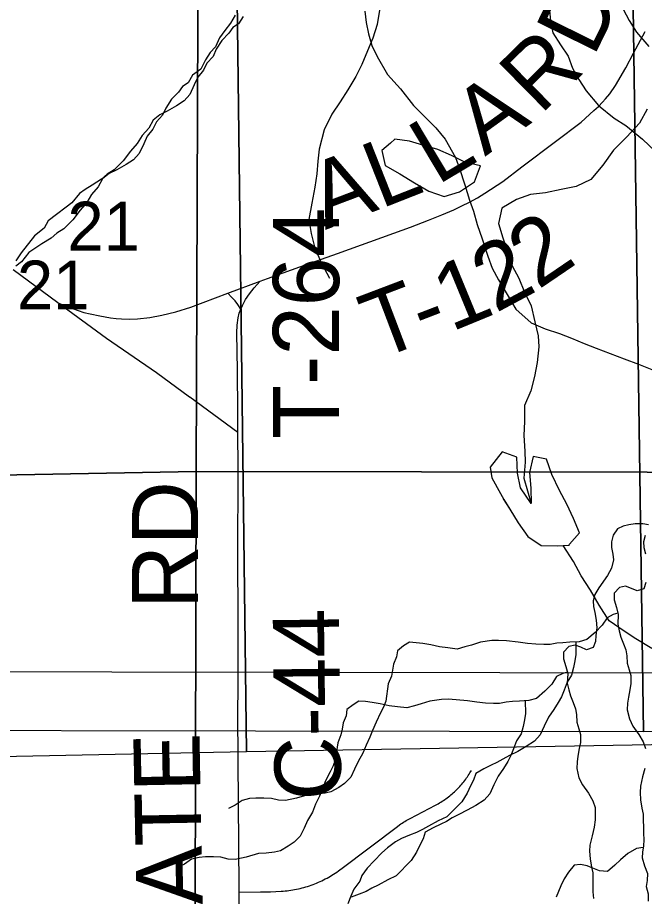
# Model space of a CAD drawing. Extents: x -21.1 to 50.3, y 0 to 22.1.
# Drawn here: x 5.293 to 5.83, y 14.756 to 15.51 of the extents above; entities that cross this region are included whole.
import ezdxf

# ---------------------------------------------------------------- set-up
doc = ezdxf.new("R2010")
doc.units = 0
for name, color, linetype in [('GM_X_County_Road', 7, 'Continuous'), ('GM_X_County_Road_Text', 7, 'Continuous'), ('GM_X_Major_River', 7, 'Continuous'), ('GM_X_Minor_Lake', 7, 'Continuous'), ('GM_X_Minor_River', 7, 'Continuous'), ('GM_X_Section', 7, 'Continuous'), ('GM_X_Section_Text', 7, 'Continuous'), ('GM_X_Township_Road', 7, 'Continuous'), ('GM_X_Township_Road_Text', 7, 'Continuous')]:
    doc.layers.add(name, color=color, linetype=linetype)

msp = doc.modelspace()

# ---------------------------------------------------------------- linework, layer by layer
at = {"layer": 'GM_X_County_Road'}
msp.add_lwpolyline([(5.48255, 14.74825), (5.48255, 14.75968), (5.48227, 14.80417), (5.48207, 14.833), (5.4818, 14.87611), (5.48166, 14.91024), (5.4818, 14.93893), (5.48193, 14.99754), (5.48166, 15.04513), (5.4818, 15.124), (5.48153, 15.15415), (5.44023, 15.1844), (5.44005, 15.18453), (5.41168, 15.2053), (5.36881, 15.23496), (5.32703, 15.26539), (5.2887, 15.29386)], dxfattribs=at)
at = {"layer": 'GM_X_Major_River'}
for points in [[(5.74857, 15.51916), (5.74981, 15.50741), (5.75178, 15.49718), (5.75832, 15.48699), (5.76485, 15.47717), (5.76872, 15.46696), (5.77411, 15.45714), (5.78026, 15.44732), (5.79098, 15.43488), (5.80435, 15.42398), (5.81427, 15.41761), (5.82878, 15.40596), (5.83987, 15.39543)], [(5.81201, 15.51747), (5.8174, 15.50765), (5.82355, 15.49784), (5.83427, 15.4854)]]:
    msp.add_lwpolyline(points, dxfattribs=at)
at = {"layer": 'GM_X_Minor_Lake'}
for points in [[(5.6124, 15.40257), (5.60513, 15.39629), (5.60781, 15.38337), (5.62038, 15.37616), (5.63295, 15.36857), (5.64551, 15.36136), (5.65846, 15.35681), (5.67177, 15.36063), (5.68469, 15.36939), (5.6897, 15.38307)], [(5.61239, 15.40257), (5.60513, 15.39629), (5.60781, 15.38337), (5.62038, 15.37616), (5.63295, 15.36857), (5.64551, 15.36136), (5.65846, 15.35681), (5.67177, 15.36063), (5.68469, 15.36939), (5.68968, 15.38304)], [(5.6897, 15.38307), (5.6763, 15.38611), (5.66487, 15.3918), (5.65307, 15.39711), (5.64013, 15.4009), (5.62871, 15.40431), (5.61615, 15.40581), (5.6124, 15.40257)], [(5.68962, 15.38309), (5.6763, 15.38611), (5.66487, 15.3918), (5.65307, 15.39711), (5.64013, 15.4009), (5.62871, 15.40431), (5.61615, 15.40581), (5.6124, 15.40257)], [(5.76578, 15.05748), (5.76619, 15.05842), (5.77455, 15.06793), (5.76958, 15.08048), (5.76386, 15.09264), (5.75737, 15.10442), (5.75088, 15.1181), (5.7463, 15.13141), (5.73488, 15.13368), (5.73185, 15.11998), (5.73302, 15.10629), (5.73304, 15.09336), (5.72389, 15.10666), (5.72158, 15.11921), (5.7208, 15.1329), (5.70824, 15.13745), (5.69798, 15.1245)], [(5.76578, 15.05749), (5.76619, 15.05842), (5.77455, 15.06793), (5.76958, 15.08048), (5.76386, 15.09264), (5.75737, 15.10442), (5.75088, 15.1181), (5.7463, 15.13141), (5.73488, 15.13368), (5.73185, 15.11998), (5.73302, 15.10629), (5.73304, 15.09336), (5.72389, 15.10666), (5.72158, 15.11921), (5.7208, 15.1329), (5.70824, 15.13745), (5.69798, 15.1245)], [(5.69798, 15.1245), (5.69952, 15.11538), (5.70677, 15.1017), (5.70978, 15.0967)], [(5.70921, 15.09712), (5.71478, 15.08839), (5.72203, 15.07662), (5.73041, 15.06484), (5.74184, 15.05725), (5.75554, 15.05688), (5.76582, 15.05749)], [(5.70978, 15.0967), (5.71478, 15.08839), (5.72203, 15.07662), (5.73041, 15.06484), (5.74184, 15.05725), (5.75554, 15.05688), (5.76578, 15.05748)]]:
    msp.add_lwpolyline(points, dxfattribs=at)
at = {"layer": 'GM_X_Minor_River'}
for points in [[(5.60329, 15.51842), (5.60093, 15.5044), (5.59743, 15.49266), (5.5928, 15.48168), (5.58779, 15.46995), (5.58279, 15.45974), (5.57589, 15.4484), (5.56937, 15.43782), (5.56209, 15.42724), (5.55555, 15.414), (5.55126, 15.39733), (5.55006, 15.3871), (5.54923, 15.3761), (5.54763, 15.36473), (5.54489, 15.35109), (5.54252, 15.33706), (5.54433, 15.32491), (5.54767, 15.31237), (5.55328, 15.29944), (5.56002, 15.2865)], [(5.59058, 15.51566), (5.59158, 15.50615), (5.5937, 15.49624), (5.59659, 15.48632), (5.60099, 15.47676), (5.60987, 15.46143), (5.62108, 15.4491), (5.63225, 15.43487), (5.64198, 15.42523), (5.65132, 15.41559), (5.65953, 15.40597), (5.6684, 15.39026), (5.67167, 15.38071), (5.67639, 15.36659), (5.68037, 15.35361), (5.68364, 15.34406), (5.68688, 15.33262), (5.69125, 15.3204), (5.69595, 15.30551), (5.69959, 15.2952), (5.70513, 15.28524), (5.71994, 15.25994)], [(5.47932, 15.51223), (5.47517, 15.50537), (5.47025, 15.49926), (5.46572, 15.49278), (5.46234, 15.48516), (5.4578, 15.4802), (5.45365, 15.4741), (5.44988, 15.4661), (5.44268, 15.46074), (5.43891, 15.45426), (5.43398, 15.4512), (5.43058, 15.44624), (5.42453, 15.44013), (5.41962, 15.4325), (5.41699, 15.42641), (5.4117, 15.42068), (5.40868, 15.41459), (5.40377, 15.40848), (5.40076, 15.40201), (5.397, 15.39363), (5.39209, 15.38829), (5.38564, 15.38407), (5.37767, 15.37947), (5.37122, 15.37639), (5.36553, 15.3718), (5.36176, 15.36494), (5.35609, 15.35846), (5.35194, 15.3516), (5.34627, 15.34511), (5.33985, 15.33671), (5.33227, 15.32907), (5.32621, 15.32524), (5.32128, 15.32103), (5.31332, 15.31605), (5.30725, 15.31222), (5.30232, 15.30877), (5.29589, 15.30076), (5.29097, 15.29693)], [(5.48597, 15.51126), (5.4822, 15.50478), (5.47727, 15.50171), (5.47387, 15.49676), (5.46782, 15.49065), (5.46291, 15.48302), (5.46028, 15.47693), (5.45498, 15.4712), (5.45197, 15.46511), (5.44706, 15.459), (5.44405, 15.45252), (5.44029, 15.44415), (5.43537, 15.4388), (5.42893, 15.43459), (5.42096, 15.42998), (5.41451, 15.42691), (5.40882, 15.42232), (5.40505, 15.41546), (5.39938, 15.40897), (5.39523, 15.40211), (5.38956, 15.39562), (5.38314, 15.38723), (5.37556, 15.37959), (5.3695, 15.37576), (5.36457, 15.37155), (5.35661, 15.36657), (5.35054, 15.36273), (5.34561, 15.35929), (5.33918, 15.35127), (5.33426, 15.34745), (5.32592, 15.34133), (5.31871, 15.33597), (5.31533, 15.32949), (5.30699, 15.32298), (5.29565, 15.30849), (5.29112, 15.30163)], [(5.83261, 15.43156), (5.82616, 15.41976), (5.81514, 15.40796), (5.80375, 15.39654), (5.79463, 15.3836), (5.78438, 15.37141), (5.77183, 15.36532), (5.7589, 15.36264), (5.74558, 15.35996), (5.73265, 15.35842), (5.72048, 15.35422), (5.70793, 15.3466), (5.70529, 15.33367), (5.70873, 15.32112), (5.71294, 15.30934), (5.71676, 15.29718), (5.72248, 15.28653), (5.72744, 15.27475), (5.73317, 15.26297), (5.73623, 15.24928), (5.73929, 15.23712), (5.73969, 15.22761), (5.73819, 15.2143), (5.73592, 15.20213), (5.73289, 15.18996), (5.72759, 15.1774), (5.7276, 15.16371), (5.72686, 15.15154), (5.72764, 15.13823), (5.72804, 15.12872), (5.72692, 15.11503)], [(5.71994, 15.25994), (5.73305, 15.24834), (5.74513, 15.24322), (5.7576, 15.23923), (5.76779, 15.23528), (5.77873, 15.23056), (5.78893, 15.2266), (5.80101, 15.22186), (5.81309, 15.2175), (5.82518, 15.21276), (5.84103, 15.20644)], [(5.72692, 15.11503), (5.73304, 15.09336)], [(5.83386, 15.07506), (5.82891, 15.07579), (5.82243, 15.07575), (5.81711, 15.07497), (5.81217, 15.0738), (5.80723, 15.07149), (5.80345, 15.06615), (5.80197, 15.06045), (5.80199, 15.05551), (5.80317, 15.04982), (5.80396, 15.04488), (5.8021, 15.03765), (5.7987, 15.03156), (5.79115, 15.02088), (5.78775, 15.01516), (5.78626, 15.00984), (5.78667, 15.0049), (5.78784, 14.99959), (5.78902, 14.99314), (5.78944, 14.98668), (5.78871, 14.97984), (5.78836, 14.9749), (5.78649, 14.96957), (5.78079, 14.96764), (5.77583, 14.96989), (5.77087, 14.97176), (5.76555, 14.97059), (5.76101, 14.96563), (5.76104, 14.95993), (5.76298, 14.95349), (5.76453, 14.94742), (5.7642, 14.93906), (5.76538, 14.93337), (5.76693, 14.92806), (5.76924, 14.92237), (5.77118, 14.91706), (5.77197, 14.91213), (5.77238, 14.90567), (5.77394, 14.89998), (5.77549, 14.89505), (5.77553, 14.88822), (5.77442, 14.88289), (5.77331, 14.87643), (5.77258, 14.87149), (5.77223, 14.86579), (5.77417, 14.85782), (5.77725, 14.85176), (5.78224, 14.84457), (5.78608, 14.83813), (5.78802, 14.83244), (5.78808, 14.82181), (5.78735, 14.81535), (5.78549, 14.80812), (5.78363, 14.80013), (5.78328, 14.79481), (5.7837, 14.78836), (5.78488, 14.78114), (5.78605, 14.77621), (5.78614, 14.75988)], [(5.83104, 15.06568), (5.82955, 15.06035), (5.82996, 15.05541), (5.83113, 15.0501)], [(5.83671, 14.96875), (5.823, 14.9771), (5.8131, 14.98356), (5.80015, 14.99267), (5.79138, 15.00597), (5.78413, 15.01889), (5.77612, 15.03105), (5.76964, 15.04359), (5.76062, 15.0572)], [(5.83165, 15.02542), (5.82978, 15.02009), (5.82408, 15.01816), (5.81912, 15.02041), (5.81416, 15.02228), (5.80884, 15.02111), (5.8043, 15.01615), (5.80433, 15.01045), (5.80627, 15.004), (5.80782, 14.99793), (5.80749, 14.98957), (5.80866, 14.98388), (5.81022, 14.97857), (5.81253, 14.97289), (5.81447, 14.96758), (5.81526, 14.96265), (5.81567, 14.95619), (5.81723, 14.9505), (5.81878, 14.94557), (5.81882, 14.93873), (5.8177, 14.93341), (5.8166, 14.92694), (5.81586, 14.922), (5.81551, 14.9163), (5.81746, 14.90834), (5.82054, 14.90227), (5.82553, 14.89508), (5.82937, 14.88865), (5.83131, 14.88296)], [(5.80753, 14.99909), (5.80364, 14.99791), (5.79833, 14.99522), (5.79417, 14.98874), (5.78812, 14.98263), (5.78092, 14.97651), (5.77446, 14.97458), (5.76647, 14.97415), (5.76038, 14.97374), (5.75506, 14.97333), (5.74935, 14.97216), (5.74402, 14.97213), (5.73717, 14.97247), (5.72993, 14.97319), (5.72193, 14.97428), (5.71203, 14.97537), (5.70518, 14.97571), (5.69947, 14.97568), (5.68958, 14.9741), (5.68198, 14.97178), (5.67628, 14.97023), (5.66982, 14.9683), (5.66182, 14.96939), (5.65459, 14.97011), (5.64696, 14.97197), (5.6401, 14.97307), (5.63439, 14.9738), (5.62868, 14.97415), (5.62375, 14.97108), (5.61844, 14.96687), (5.61771, 14.96155), (5.61508, 14.95546), (5.61435, 14.95014), (5.61324, 14.94519), (5.61061, 14.93834), (5.60841, 14.92351), (5.60653, 14.91856), (5.6039, 14.91361), (5.60014, 14.90561), (5.59713, 14.89838), (5.59488, 14.89267), (5.59149, 14.88581), (5.58887, 14.87896), (5.58472, 14.87172), (5.58171, 14.86524), (5.57833, 14.85839), (5.57302, 14.85304), (5.5681, 14.84959), (5.56127, 14.84575), (5.55633, 14.84459), (5.5491, 14.84379), (5.54263, 14.84337), (5.53199, 14.84027), (5.52248, 14.83832), (5.51639, 14.83867), (5.51029, 14.84015), (5.50382, 14.8405), (5.49697, 14.84046), (5.49164, 14.84005), (5.48518, 14.83849), (5.47911, 14.83428), (5.47342, 14.83159)], [(5.77144, 14.97442), (5.77148, 14.96354), (5.77075, 14.95822), (5.76964, 14.95252), (5.76777, 14.94605), (5.764, 14.93995), (5.76137, 14.93309), (5.75912, 14.92739), (5.75648, 14.92243), (5.75271, 14.91633), (5.74818, 14.90985), (5.74442, 14.90223), (5.74103, 14.89462), (5.73611, 14.88927), (5.72891, 14.88467), (5.7217, 14.88045), (5.71449, 14.87699), (5.70879, 14.87392), (5.70386, 14.87086), (5.69893, 14.86855), (5.69247, 14.86548), (5.68565, 14.86164), (5.68377, 14.85593), (5.68114, 14.85098), (5.67813, 14.84451), (5.6736, 14.83726), (5.66073, 14.82427), (5.65352, 14.82081), (5.64517, 14.81621), (5.63986, 14.81352), (5.63493, 14.81084), (5.62885, 14.80852), (5.62201, 14.80583), (5.6167, 14.80276), (5.60988, 14.79778), (5.60495, 14.79357), (5.59852, 14.7867), (5.59247, 14.78021), (5.58793, 14.77411), (5.58606, 14.76916), (5.58115, 14.76229), (5.57852, 14.7562), (5.57589, 14.74973)], [(5.76424, 14.94858), (5.76035, 14.94739), (5.75504, 14.94471), (5.75088, 14.93822), (5.74483, 14.93211), (5.73763, 14.92599), (5.73117, 14.92406), (5.72318, 14.92363), (5.71709, 14.92322), (5.71177, 14.92281), (5.70606, 14.92164), (5.70073, 14.92161), (5.69388, 14.92195), (5.68665, 14.92267), (5.67865, 14.92377), (5.66874, 14.92485), (5.66189, 14.9252), (5.65618, 14.92516), (5.64629, 14.92359), (5.63869, 14.92127), (5.63299, 14.91972), (5.62653, 14.91778), (5.61853, 14.91888), (5.6113, 14.9196), (5.60367, 14.92145), (5.59681, 14.92256), (5.5911, 14.92328), (5.58539, 14.92363), (5.58046, 14.92056), (5.57515, 14.91636), (5.57442, 14.91104), (5.57179, 14.90494), (5.57106, 14.89962), (5.56995, 14.89468), (5.56732, 14.88782), (5.56512, 14.873), (5.56324, 14.86805), (5.56061, 14.86309), (5.55685, 14.8551), (5.55384, 14.84786), (5.55159, 14.84215), (5.5482, 14.83529), (5.54558, 14.82844), (5.54143, 14.8212), (5.53842, 14.81473), (5.53504, 14.80787), (5.52974, 14.80252), (5.52481, 14.79907), (5.51798, 14.79524), (5.51304, 14.79407), (5.50581, 14.79327), (5.49934, 14.79286), (5.4887, 14.78976), (5.47919, 14.78781), (5.4731, 14.78815), (5.467, 14.78964), (5.46053, 14.78998), (5.45368, 14.78994), (5.44835, 14.78954), (5.44189, 14.78798), (5.43583, 14.78377), (5.43013, 14.78107)], [(5.72815, 14.9239), (5.72819, 14.91303), (5.72746, 14.9077), (5.72635, 14.902), (5.72448, 14.89553), (5.72071, 14.88943), (5.71808, 14.88258), (5.71583, 14.87687), (5.71319, 14.87192), (5.70942, 14.86582), (5.70489, 14.85933), (5.70113, 14.85172), (5.69774, 14.8441), (5.69283, 14.83875), (5.68562, 14.83416), (5.67841, 14.82994), (5.6712, 14.82648), (5.66551, 14.82341), (5.66057, 14.82034), (5.65564, 14.81804), (5.64919, 14.81496), (5.64236, 14.81112), (5.64048, 14.80542), (5.63785, 14.80046), (5.63484, 14.79399), (5.63031, 14.78675), (5.61744, 14.77376), (5.61023, 14.7703), (5.60188, 14.76569), (5.59657, 14.763), (5.59164, 14.76032), (5.58556, 14.758), (5.57872, 14.75531)], [(5.83064, 14.86586), (5.82878, 14.85863), (5.82692, 14.85065), (5.82657, 14.84533), (5.82699, 14.83887), (5.82817, 14.83166), (5.82934, 14.82673), (5.82943, 14.81039)], [(5.82943, 14.81039), (5.82984, 14.8047), (5.82949, 14.79938), (5.82876, 14.79406), (5.82841, 14.78912), (5.83035, 14.78229), (5.83305, 14.77584), (5.8327, 14.76977), (5.83197, 14.76444), (5.83353, 14.75837), (5.83357, 14.75192)], [(5.82929, 14.79794), (5.82342, 14.79706), (5.81621, 14.79285), (5.80977, 14.78749), (5.80484, 14.78291), (5.79879, 14.77755), (5.79193, 14.7779), (5.78621, 14.78014), (5.78125, 14.7824), (5.77553, 14.7835), (5.77021, 14.78272), (5.76529, 14.77699), (5.76152, 14.77127), (5.75851, 14.76518), (5.75476, 14.75528)], [(5.78614, 14.75988), (5.78656, 14.75418)]]:
    msp.add_lwpolyline(points, dxfattribs=at)
at = {"layer": 'GM_X_Section'}
for points in [[(4.44906, 16.1053), (5.44952, 16.13321), (5.4459, 15.12082), (4.4455, 15.10201)], [(5.44952, 16.13321), (6.41187, 16.12459), (6.41284, 15.11937), (5.4459, 15.12082)], [(4.86162, 15.95861), (5.84702, 15.96751), (5.86388, 15.5693), (5.87288, 14.94777), (4.87375, 14.94937)], [(5.47621, 15.91802), (5.48909, 14.88008), (4.51635, 14.86043), (4.49511, 15.90479)], [(4.81833, 15.90809), (5.80373, 15.91699), (5.82059, 15.51878), (5.82959, 14.89726), (4.83046, 14.89886)], [(6.50469, 15.92066), (6.49861, 14.89749), (5.48909, 14.88008), (5.47621, 15.91802), (5.53343, 15.91957)], [(5.80373, 15.91699), (6.81532, 15.92194), (6.82749, 14.90702), (5.82959, 14.89726), (5.82059, 15.51878)], [(4.4455, 15.10201), (5.4459, 15.12082), (5.44344, 14.11411), (4.44387, 14.10477)], [(5.4459, 15.12082), (6.41284, 15.11937), (6.41343, 14.11604), (5.44344, 14.11411)]]:
    msp.add_lwpolyline(points, close=True, dxfattribs=at)
at = {"layer": 'GM_X_Township_Road'}
for points in [[(5.32703, 15.26539), (5.33738, 15.26133), (5.34453, 15.25886), (5.34946, 15.25726), (5.35488, 15.25603), (5.36326, 15.25418), (5.37227, 15.25266), (5.37706, 15.25196), (5.38169, 15.25164), (5.38827, 15.25147), (5.3953, 15.25171), (5.40589, 15.25282), (5.41637, 15.25492), (5.42833, 15.25788), (5.44126, 15.26182), (5.47298, 15.2737), (5.50066, 15.28412), (5.50695, 15.28634), (5.52038, 15.29127), (5.53467, 15.29632), (5.56708, 15.3079), (5.61527, 15.32528), (5.62956, 15.33046), (5.64497, 15.33638), (5.65667, 15.34105), (5.66678, 15.34537), (5.67368, 15.3487), (5.68021, 15.3519), (5.68723, 15.35559), (5.69352, 15.35954), (5.70881, 15.36968), (5.72531, 15.38221), (5.75415, 15.40402), (5.77596, 15.42064), (5.78705, 15.4304), (5.79093, 15.43403), (5.79444, 15.43767), (5.79703, 15.44063), (5.80053, 15.4449), (5.80554, 15.45198), (5.8144, 15.46701), (5.82094, 15.47969), (5.8311, 15.49844)], [(5.48153, 15.15415), (5.4814, 15.17224), (5.48114, 15.2073), (5.48058, 15.23963), (5.48094, 15.24629), (5.48168, 15.25245), (5.4828, 15.25664), (5.48411, 15.25996), (5.48563, 15.2633), (5.48809, 15.26822), (5.49142, 15.27328), (5.49561, 15.27846), (5.50066, 15.28412)], [(5.48411, 15.25996), (5.4815, 15.2641), (5.47917, 15.26718), (5.47608, 15.27043), (5.47298, 15.2737)], [(5.48255, 14.75968), (5.50101, 14.75996), (5.50968, 14.7601), (5.51883, 14.7605), (5.52047, 14.76061), (5.5221, 14.76075), (5.52374, 14.76092), (5.52537, 14.76111), (5.527, 14.76134), (5.52862, 14.76159), (5.53024, 14.76188), (5.53185, 14.76219), (5.53346, 14.76253), (5.53506, 14.7629), (5.53666, 14.7633), (5.53824, 14.76372), (5.53982, 14.76418), (5.54139, 14.76466), (5.54295, 14.76518), (5.5445, 14.76571), (5.54605, 14.76628), (5.54759, 14.76687), (5.54911, 14.76749), (5.55062, 14.76814), (5.55212, 14.76882), (5.55361, 14.76952), (5.55509, 14.77024), (5.55656, 14.77099), (5.55802, 14.77177), (5.55946, 14.77258), (5.56089, 14.7734), (5.5623, 14.77425), (5.5637, 14.77513), (5.56509, 14.77603), (5.56646, 14.77695), (5.56782, 14.77789), (5.56915, 14.77886), (5.57096, 14.78022), (5.61849, 14.81618), (5.62027, 14.81748), (5.62135, 14.81823), (5.62245, 14.81897), (5.62357, 14.81969), (5.62469, 14.82039), (5.62583, 14.82107), (5.62698, 14.82173), (5.62813, 14.82237), (5.62931, 14.82299), (5.6511, 14.83435), (5.65227, 14.83497), (5.65342, 14.83562), (5.65457, 14.83628), (5.6557, 14.83697), (5.65682, 14.83767), (5.65793, 14.8384), (5.65902, 14.83914), (5.6601, 14.8399), (5.66117, 14.84068), (5.66223, 14.84149), (5.66327, 14.84231), (5.6643, 14.84314), (5.66531, 14.844), (5.6663, 14.84487), (5.66729, 14.84575), (5.66826, 14.84666), (5.6692, 14.84758), (5.67014, 14.84852), (5.67105, 14.84948), (5.67195, 14.85045), (5.67284, 14.85143), (5.67371, 14.85243), (5.67455, 14.85345), (5.67538, 14.85448), (5.6762, 14.85553), (5.67699, 14.85659), (5.67776, 14.85767), (5.67852, 14.85875), (5.67926, 14.85985), (5.67997, 14.86097), (5.68068, 14.86209), (5.68186, 14.86412)]]:
    msp.add_lwpolyline(points, dxfattribs=at)

# ---------------------------------------------------------------- texts
at = {"layer": 'GM_X_County_Road_Text'}
for s, rotation, p in [('RD', 90, (5.44746, 15.00265)), ('C-44', 90.68229, (5.57017, 14.83871)), ('STATE', 91.10599, (5.45329, 14.65202))]:
    msp.add_text(s, height=0.056818, rotation=rotation, dxfattribs=at).set_placement(p)
at = {"layer": 'GM_X_Section_Text'}
for p in [(5.33526, 15.31037), (5.29197, 15.25985)]:
    msp.add_text('21', height=0.041856, rotation=0.00001, dxfattribs=at).set_placement(p)
at = {"layer": 'GM_X_Township_Road_Text'}
for s, height, rotation, p in [('D', 0.05682, 63.75019, (5.78657, 15.47565)), ('R', 0.05682, 44.56563, (5.74122, 15.42614)), ('A', 0.05682, 35.88757, (5.69354, 15.39076)), ('L', 0.05682, 30.88789, (5.65255, 15.36597)), ('L', 0.05682, 21.53245, (5.60394, 15.3459)), ('A', 0.05682, 20.70484, (5.55633, 15.3279)), ('T-264', 0.056818, 90, (5.56842, 15.14848)), ('2', 0.05682, 34.24712, (5.73903, 15.27628)), ('2', 0.05682, 28.18026, (5.70258, 15.25635)), ('1', 0.05682, 22.37112, (5.66454, 15.24035)), ('T', 0.05682, 20.77875, (5.60142, 15.21626)), ('-', 0.05682, 21.03614, (5.64142, 15.23144))]:
    msp.add_text(s, height=height, rotation=rotation, dxfattribs=at).set_placement(p)

doc.saveas('drawing.dxf')
